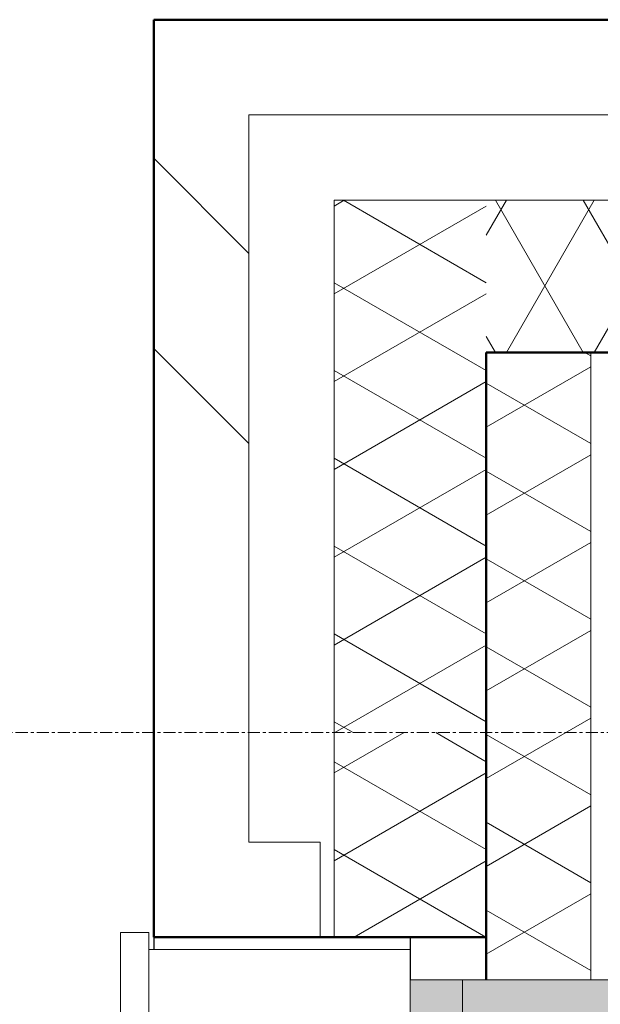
# Model space of a CAD drawing. Header units: millimetres. Extents: x 3625 to 171676, y -65096 to 217166.
# Tile 249 of 656: x 50181 to 50792, y 35542 to 36578. Entities that reach past the tile are written whole.
import ezdxf

# ---------------------------------------------------------------- set-up
doc = ezdxf.new("R2010")
doc.units = ezdxf.units.MM
doc.linetypes.add('stramien', pattern=[22.225, 12.7, -3.175, 3.175, -3.175])
for name, color, linetype, lineweight in [('A-GLAZ', 6, 'Continuous', 18), ('A-WALL', 2, 'Continuous', 25), ('A-WALL-PATT', 2, 'Continuous', 50), ('I-WALL', 2, 'Continuous', 25), ('S-GRID', 1, 'Continuous', 18)]:
    doc.layers.add(name, color=color, linetype=linetype, lineweight=lineweight)

# ---------------------------------------------------------------- blocks, each defined once
blk = doc.blocks.new('31_KA_Houten kozijn metselwerkgevel met draaiend deel verdieping - 31_KA_Houten kozijn metselwerkgevel met draaiend deel verdieping-12073446-Plotview plafond eerste Verdieping - 1 op 100')
at = {"layer": 'A-GLAZ', "lineweight": 25}
for points in [[(-656.5, -150), (656.5, -150), (656.5, -94.9), (-656.5, -94.9)], [(-656.5, -194.1), (-656.5, -420), (656.5, -420), (656.5, -150), (-656.5, -150)]]:
    blk.add_hatch(color=256, dxfattribs=at).paths.add_polyline_path(points, flags=0)
at = {"layer": 'A-GLAZ'}
for p, q in [((-706.5, 210.1), (706.5, 210.1)), ((706.5, 180.1), (706.5, 210.1)), ((706.5, 180.1), (-706.5, 180.1)), ((688.5, 180.1), (688.5, -94.9)), ((706.5, 180.1), (706.5, 180.1)), ((-688.5, -94.9), (688.5, -94.9)), ((656.5, -94.9), (656.5, -150)), ((-656.5, -150), (656.5, -150)), ((656.5, -420), (656.5, -150))]:
    blk.add_line(p, q, dxfattribs=at)

msp = doc.modelspace()

# ---------------------------------------------------------------- hatches: boundary and pattern name
at = {"layer": 'A-WALL-PATT', "lineweight": 18}
h = msp.add_hatch(dxfattribs=at)
h.set_pattern_fill('FP_5', color=256, angle=-45, style=0, pattern_type=2)
h.set_pattern_definition([(315, (46955.4, -3e-10), (-565.685, -565.685), []), (315, (47155.4, -3e-10), (-565.685, -565.685), [])])
h.paths.add_polyline_path([(50422, 35828.2), (50422, 36578.2), (50322, 36578.2), (50322, 35828.2)], flags=0)
h = msp.add_hatch(dxfattribs=at)
h.set_pattern_fill('FP_91', color=256, angle=120, style=0, pattern_type=2)
h.set_pattern_definition([(30, (50362.035, 36203.2), (80.01, -46.182), []), (330, (50362.035, 36295.6), (0.01, -92.382), [])])
h.paths.add_polyline_path([(50512, 35828.2), (50672, 35828.2), (50672, 36388.2), (50512, 36388.2), (50512, 35933.8)], flags=0)
h = msp.add_hatch(dxfattribs=at)
h.set_pattern_fill('FP_92', color=256, angle=-60, style=0, pattern_type=2)
h.set_pattern_definition([(300, (50872.035, 36538.2), (-46.182, -80.01), []), (240, (50964.43, 36538.2), (-92.382, -0.01), [])])
h.paths.add_polyline_path([(50672, 36228.2), (51072, 36228.2), (51072, 36388.2), (50672, 36388.2)], flags=0)
h = msp.add_hatch(dxfattribs=at)
h.set_pattern_fill('FP_230', color=256, angle=120, style=0, pattern_type=2)
h.set_pattern_definition([(30, (50712.035, 27673.84), (80.0104, -46.182), []), (330, (50712.035, 27766.24), (0.0104, -92.382), [])])
h.paths.add_polyline_path([(50782, 19119.5), (50782, 19588.4), (50672, 19588.4), (50672, 19119.5), (50691.1, 19119.5)], flags=0)
h.paths.add_polyline_path([(50672, 20901.4), (50782, 20901.4), (50782, 21421.7), (50672, 21421.7), (50672, 21126.8)], flags=0)
h.paths.add_polyline_path([(50691.1, 22734.7), (50782, 22734.7), (50782, 23255), (50672, 23255), (50672, 22734.7)], flags=0)
h.paths.add_polyline_path([(50782, 24568), (50782, 25088.4), (50672, 25088.4), (50672, 24568)], flags=0)
h.paths.add_polyline_path([(50691.1, 26401.4), (50782, 26401.4), (50782, 26921.7), (50672, 26921.7), (50672, 26401.4)], flags=0)
h.paths.add_polyline_path([(50782, 28234.7), (50782, 28755), (50672, 28755), (50672, 28234.7)], flags=0)
h.paths.add_polyline_path([(50672, 30068), (50782, 30068), (50782, 30588.4), (50672, 30588.4), (50672, 30317.3)], flags=0)
h.paths.add_polyline_path([(50691.1, 31901.4), (50782, 31901.4), (50782, 32421.7), (50672, 32421.7), (50672, 31901.4)], flags=0)
h.paths.add_polyline_path([(50691.1, 33734.7), (50782, 33734.7), (50782, 34255), (50672, 34255), (50672, 33734.7)], flags=0)
h.paths.add_polyline_path([(50672, 35568), (50782, 35568), (50782, 36228.2), (50672, 36228.2), (50672, 35933.8)], flags=0)
h = msp.add_hatch(dxfattribs=at)
h.set_pattern_fill('FP_5', color=256, angle=-45, style=0, pattern_type=2)
h.set_pattern_definition([(315, (46955.4, -2e-10), (-565.685, -565.685), []), (315, (47155.4, -2e-10), (-565.685, -565.685), [])])
h.paths.add_polyline_path([(50322.5, 18388.2), (50322.5, 18548.2), (50422, 18548.2), (50422, 19443.4), (50497, 19443.4), (50497, 19543.4), (50322, 19543.4), (50322, 18388.2)], flags=0)
h.paths.add_polyline_path([(50497, 20946.4), (50497, 21046.4), (50422, 21046.4), (50422, 21276.7), (50497, 21276.7), (50497, 21376.7), (50322, 21376.7), (50322, 20946.4)], flags=0)
h.paths.add_polyline_path([(50497, 22779.7), (50497, 22879.7), (50422, 22879.7), (50422, 23110), (50497, 23110), (50497, 23210), (50322, 23210), (50322, 22779.7)], flags=0)
h.paths.add_polyline_path([(50497, 24613), (50497, 24713), (50422, 24713), (50422, 24943.4), (50497, 24943.4), (50497, 25043.4), (50322, 25043.4), (50322, 24613)], flags=0)
h.paths.add_polyline_path([(50497, 26446.4), (50497, 26546.4), (50422, 26546.4), (50422, 26776.7), (50497, 26776.7), (50497, 26876.7), (50322, 26876.7), (50322, 26446.4)], flags=0)
h.paths.add_polyline_path([(50322, 28279.7), (50497, 28279.7), (50497, 28379.7), (50422, 28379.7), (50422, 28610), (50497, 28610), (50497, 28710), (50322, 28710)], flags=0)
h.paths.add_polyline_path([(50497, 30113), (50497, 30213), (50422, 30213), (50422, 30443.4), (50497, 30443.4), (50497, 30543.4), (50322, 30543.4), (50322, 30113)], flags=0)
h.paths.add_polyline_path([(50497, 31946.4), (50497, 32046.4), (50422, 32046.4), (50422, 32276.7), (50497, 32276.7), (50497, 32376.7), (50322, 32376.7), (50322, 31946.4)], flags=0)
h.paths.add_polyline_path([(50497, 33779.7), (50497, 33879.7), (50422, 33879.7), (50422, 34110), (50497, 34110), (50497, 34210), (50322, 34210), (50322, 33779.7)], flags=0)
h.paths.add_polyline_path([(50322, 35613), (50497, 35613), (50497, 35713), (50422, 35713), (50422, 35828.2), (50322, 35828.2)], flags=0)
h = msp.add_hatch(dxfattribs=at)
h.set_pattern_fill('FP_7', color=256, angle=120, style=0, pattern_type=2)
h.set_pattern_definition([(30, (50362.035, 27108.2), (80.0104, -46.182), []), (330, (50362.035, 27200.6), (0.0104, -92.382), [])])
h.paths.add_polyline_path([(50512, 18388.2), (50672, 18388.2), (50672, 19543.4), (50512, 19543.4), (50512, 19084.5)], flags=0)
h.paths.add_polyline_path([(50672, 20946.4), (50672, 21376.7), (50512, 21376.7), (50512, 20946.4)], flags=0)
h.paths.add_polyline_path([(50672, 22779.7), (50672, 23210), (50512, 23210), (50512, 22779.7)], flags=0)
h.paths.add_polyline_path([(50512, 24613), (50672, 24613), (50672, 25043.4), (50512, 25043.4), (50512, 24700.9)], flags=0)
h.paths.add_polyline_path([(50512, 26446.4), (50672, 26446.4), (50672, 26876.7), (50512, 26876.7), (50512, 26743.2)], flags=0)
h.paths.add_polyline_path([(50672, 28279.7), (50672, 28710), (50512, 28710), (50512, 28279.7)], flags=0)
h.paths.add_polyline_path([(50672, 30113), (50672, 30543.4), (50512, 30543.4), (50512, 30113)], flags=0)
h.paths.add_polyline_path([(50512, 31946.4), (50672, 31946.4), (50672, 32376.7), (50512, 32376.7), (50512, 32359.7)], flags=0)
h.paths.add_polyline_path([(50512, 33779.7), (50672, 33779.7), (50672, 34210), (50512, 34210), (50512, 33891.4)], flags=0)
h.paths.add_polyline_path([(50512, 35613), (50672, 35613), (50672, 35828.2), (50512, 35828.2)], flags=0)

# ---------------------------------------------------------------- linework, layer by layer
at = {"layer": 'A-WALL', "lineweight": 50}
for p, q in [((50322, 35613), (50322, 36578.2)), ((50322, 36578.2), (51287.2, 36578.2)), ((50672, 35613), (50322, 35613))]:
    msp.add_line(p, q, dxfattribs=at)
at = {"layer": 'A-WALL', "lineweight": 18}
for p, q in [((50422, 35713), (50422, 36478.2)), ((50422, 36478.2), (51187.2, 36478.2)), ((50512, 35613), (50512, 36388.2)), ((50512, 36388.2), (51287.2, 36388.2)), ((50497, 35713), (50422, 35713)), ((50497, 35713), (50497, 35613))]:
    msp.add_line(p, q, dxfattribs=at)
at = {"layer": 'A-WALL'}
for p, q in [((50322, 35613), (50322, 35600)), ((50592, 35613), (50592, 35568))]:
    msp.add_line(p, q, dxfattribs=at)
at = {"layer": 'I-WALL', "lineweight": 50}
for p, q in [((50672, 36228.2), (51332.2, 36228.2)), ((50672, 35568), (50672, 36228.2))]:
    msp.add_line(p, q, dxfattribs=at)
at = {"layer": 'I-WALL', "lineweight": 18}
msp.add_line((50782, 35568), (50782, 36228.2), dxfattribs=at)
at = {"layer": 'S-GRID', "linetype": 'stramien'}
msp.add_line((45331.5, 35828.2), (111342, 35828.2), dxfattribs=at)

# ---------------------------------------------------------------- block references
at = {"layer": 'A-GLAZ', "lineweight": 25, "rotation": 89.99999999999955}
msp.add_blockref('31_KA_Houten kozijn metselwerkgevel met draaiend deel verdieping - 31_KA_Houten kozijn metselwerkgevel met draaiend deel verdieping-12073446-Plotview plafond eerste Verdieping - 1 op 100', (50497, 34911.5), dxfattribs=at)

doc.saveas('drawing.dxf')
